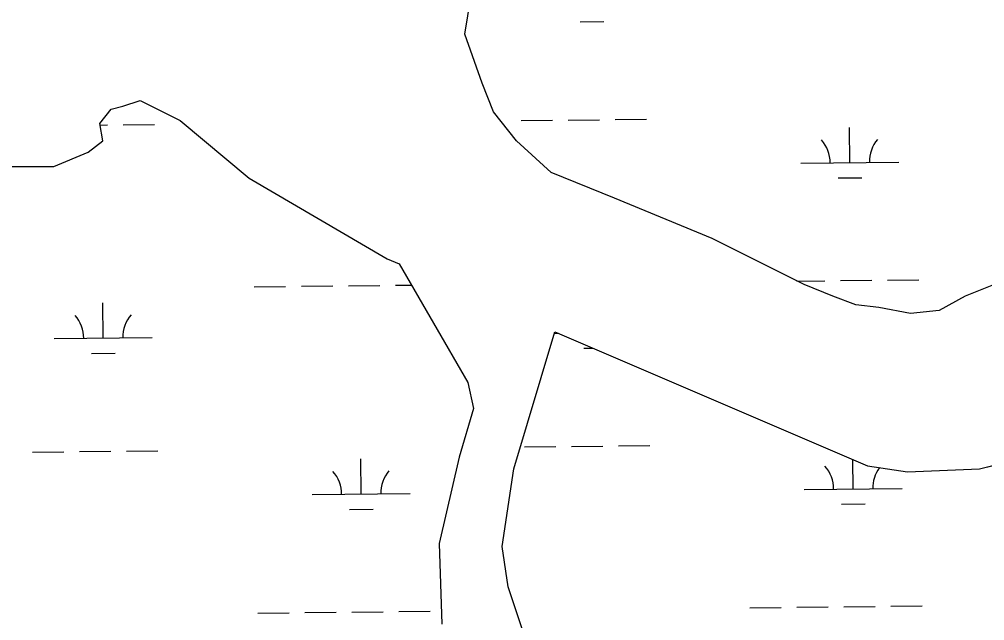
# Model space of a CAD drawing. Extents: x 3734862 to 3772949, y 391520 to 417239.
# Drawn here: x 3759161 to 3760146, y 414076 to 414689 of the extents above; entities that cross this region are included whole.
import ezdxf

# ---------------------------------------------------------------- set-up
doc = ezdxf.new("R2010")
doc.units = 0
doc.layers.add('V-TOPO-SHOR', color=7, linetype='Continuous')
doc.layers.add('V-WETL-SWMP', color=7, linetype='Continuous')

msp = doc.modelspace()

# ---------------------------------------------------------------- linework, layer by layer
at = {"layer": 'V-TOPO-SHOR'}
for p, q in [((3759615.77, 414673.95), (3759624.57, 414729.7)), ((3759633.37, 414624.06), (3759615.77, 414673.95)), ((3759645.09, 414594.72), (3759633.37, 414624.06)), ((3759266.81, 414600.59), (3759284.41, 414606.46)), ((3759284.41, 414606.46), (3759325.46, 414585.92)), ((3759243.35, 414582.98), (3759255.08, 414597.65)), ((3759255.08, 414597.65), (3759266.81, 414600.59)), ((3759668.55, 414565.38), (3759645.09, 414594.72)), ((3759246.28, 414565.38), (3759243.35, 414582.98)), ((3759325.46, 414585.92), (3759395.84, 414527.23)), ((3759231.62, 414553.64), (3759246.28, 414565.38)), ((3759703.74, 414533.1), (3759668.55, 414565.38)), ((3759196.43, 414538.97), (3759231.62, 414553.64)), ((3759149.52, 414538.97), (3759196.43, 414538.97)), ((3759395.84, 414527.23), (3759536.59, 414445.07)), ((3759768.25, 414506.69), (3759703.74, 414533.1)), ((3759867.96, 414465.61), (3759768.25, 414506.69)), ((3759961.79, 414418.66), (3759867.96, 414465.61)), ((3759536.59, 414445.07), (3759548.61, 414439.83)), ((3759548.61, 414439.83), (3759618.71, 414318.89)), ((3760184.66, 414430.4), (3760126.01, 414406.92)), ((3759991.12, 414406.92), (3759961.79, 414418.66)), ((3760014.58, 414398.12), (3759991.12, 414406.92)), ((3760126.01, 414406.92), (3760099.62, 414392.25)), ((3760038.04, 414395.18), (3760014.58, 414398.12)), ((3760070.29, 414389.32), (3760038.04, 414395.18)), ((3760099.62, 414392.25), (3760070.29, 414389.32)), ((3759665.63, 414230.86), (3759707.48, 414370.6)), ((3759707.48, 414370.6), (3760026.3, 414233.8)), ((3759618.71, 414318.89), (3759624.57, 414292.48)), ((3759624.57, 414292.48), (3759609.91, 414242.59)), ((3759609.91, 414242.59), (3759589.39, 414154.56)), ((3760026.3, 414233.8), (3760067.35, 414227.93)), ((3760140.66, 414230.86), (3760175.85, 414239.67)), ((3759653.9, 414151.63), (3759665.63, 414230.86)), ((3760067.35, 414227.93), (3760140.66, 414230.86)), ((3759589.39, 414154.56), (3759592.32, 414072.4)), ((3759659.76, 414110.55), (3759653.9, 414151.63)), ((3759674.43, 414066.54), (3759659.76, 414110.55))]:
    msp.add_line(p, q, dxfattribs=at)
at = {"layer": 'V-WETL-SWMP'}
for p, q in [((3759615.77, 414673.95), (3759624.57, 414729.7)), ((3759733.42, 414686.54), (3759757.42, 414686.79)), ((3759633.37, 414624.06), (3759615.77, 414673.95)), ((3759645.09, 414594.72), (3759633.37, 414624.06)), ((3759266.81, 414600.59), (3759284.41, 414606.46)), ((3759284.41, 414606.46), (3759325.46, 414585.92)), ((3759243.35, 414582.98), (3759255.08, 414597.65)), ((3759255.08, 414597.65), (3759266.81, 414600.59)), ((3759668.55, 414565.38), (3759645.09, 414594.72)), ((3759673.07, 414585.89), (3759705.07, 414586.23)), ((3759721.07, 414586.4), (3759753.07, 414586.74)), ((3759769.06, 414586.91), (3759801.06, 414587.25)), ((3759246.28, 414565.38), (3759243.35, 414582.98)), ((3759243.62, 414581.36), (3759251.19, 414581.44)), ((3759267.18, 414581.61), (3759299.18, 414581.94)), ((3759325.46, 414585.92), (3759395.84, 414527.23)), ((3760008.39, 414543), (3760008.01, 414579)), ((3759231.62, 414553.64), (3759246.28, 414565.38)), ((3759703.74, 414533.1), (3759668.55, 414565.38)), ((3759196.43, 414538.97), (3759231.62, 414553.64)), ((3759149.52, 414538.97), (3759196.43, 414538.97)), ((3759958.39, 414542.48), (3760058.38, 414543.53)), ((3759395.84, 414527.23), (3759536.59, 414445.07)), ((3759768.25, 414506.69), (3759703.74, 414533.1)), ((3759996.55, 414527.45), (3760020.55, 414527.7)), ((3759867.96, 414465.61), (3759768.25, 414506.69)), ((3759961.79, 414418.66), (3759867.96, 414465.61)), ((3759536.59, 414445.07), (3759548.61, 414439.83)), ((3759548.61, 414439.83), (3759618.71, 414318.89)), ((3760184.66, 414430.4), (3760126.01, 414406.92)), ((3759954.4, 414422.36), (3759982.81, 414422.66)), ((3759991.12, 414406.92), (3759961.79, 414418.66)), ((3759998.81, 414422.82), (3760030.81, 414423.16)), ((3760046.81, 414423.33), (3760078.81, 414423.67)), ((3759400.94, 414416.51), (3759432.93, 414416.85)), ((3759448.93, 414417.02), (3759480.93, 414417.35)), ((3759496.93, 414417.52), (3759528.93, 414417.86)), ((3759544.93, 414418.03), (3759561.15, 414418.2)), ((3759246.89, 414364.14), (3759246.51, 414400.14)), ((3760014.58, 414398.12), (3759991.12, 414406.92)), ((3760126.01, 414406.92), (3760099.62, 414392.25)), ((3760038.04, 414395.18), (3760014.58, 414398.12)), ((3760070.29, 414389.32), (3760038.04, 414395.18)), ((3760099.62, 414392.25), (3760070.29, 414389.32)), ((3759196.89, 414363.61), (3759296.89, 414364.67)), ((3759707, 414369), (3759711.12, 414369.04)), ((3759736.93, 414353.88), (3759746.22, 414353.98)), ((3759235.05, 414348.58), (3759259.05, 414348.83)), ((3759618.71, 414318.89), (3759624.57, 414292.48)), ((3759624.57, 414292.48), (3759609.91, 414242.59)), ((3759676.58, 414253.24), (3759708.58, 414253.58)), ((3759724.58, 414253.74), (3759756.58, 414254.08)), ((3759772.58, 414254.25), (3759804.58, 414254.59)), ((3759174.7, 414247.94), (3759206.7, 414248.27)), ((3759222.7, 414248.44), (3759254.7, 414248.78)), ((3759270.7, 414248.95), (3759302.7, 414249.29)), ((3759609.91, 414242.59), (3759589.39, 414154.56)), ((3759510.02, 414205.05), (3759509.64, 414241.04)), ((3760011.9, 414210.35), (3760011.59, 414240.11)), ((3759460.02, 414204.52), (3759560.02, 414205.57)), ((3759961.9, 414209.82), (3760061.9, 414210.88)), ((3760000.06, 414194.79), (3760024.06, 414195.04)), ((3759498.18, 414189.49), (3759522.18, 414189.74)), ((3759589.39, 414154.56), (3759592.32, 414072.4)), ((3759404.45, 414083.85), (3759436.45, 414084.19)), ((3759452.45, 414084.36), (3759484.45, 414084.7)), ((3759500.44, 414084.87), (3759532.44, 414085.2)), ((3759548.44, 414085.37), (3759580.44, 414085.71)), ((3759906.33, 414089.15), (3759938.33, 414089.49)), ((3759954.33, 414089.66), (3759986.33, 414090)), ((3760002.32, 414090.17), (3760034.32, 414090.51)), ((3760050.32, 414090.68), (3760082.32, 414091.01))]:
    msp.add_line(p, q, dxfattribs=at)
msp.add_lwpolyline([(3759674.43, 414066.54), (3759659.76, 414110.55), (3759653.9, 414151.63), (3759665.63, 414230.86), (3759707.48, 414370.6), (3760026.3, 414233.8), (3760067.35, 414227.93), (3760140.66, 414230.86), (3760175.85, 414239.67)], dxfattribs=at)
for centre, start, end in [((3760063.62, 414544.06), 139.83336, 181.37702), ((3759953.14, 414542.89), 359.83336, 41.37702), ((3759191.64, 414364.03), 359.83336, 41.37702), ((3759302.12, 414365.2), 139.83336, 181.37702), ((3759956.65, 414210.24), 359.83336, 41.37702), ((3760067.13, 414211.41), 144.15285, 181.37702), ((3759454.77, 414204.94), 359.83336, 41.37702), ((3759565.25, 414206.1), 139.83336, 181.37702)]:
    msp.add_arc(centre, 35.25, start, end, dxfattribs=at)

doc.saveas('drawing.dxf')
